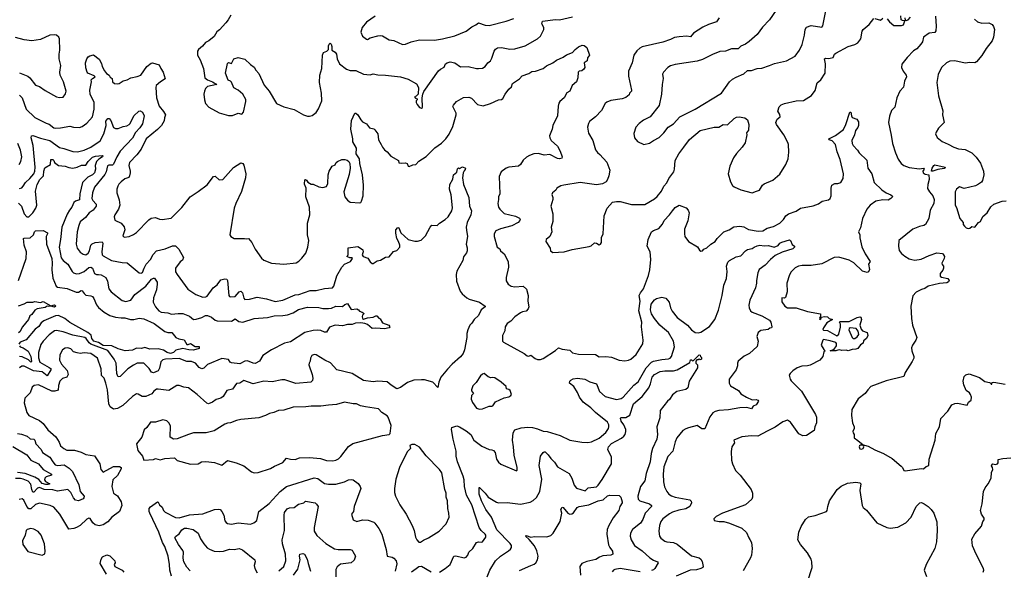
# Model space of a CAD drawing. Extents: x 1933546 to 2138868, y 524910 to 667279.
# Tile 323 of 466: x 2029067 to 2039426, y 651805 to 657597. Entities that reach past the tile are written whole.
import ezdxf

# ---------------------------------------------------------------- set-up
doc = ezdxf.new("R2010")
doc.units = 0

msp = doc.modelspace()

# ---------------------------------------------------------------- linework, layer by layer
at = {"layer": '0CON10XD'}
for points in [[(2037025, 657698), (2036956, 657594), (2036883, 657517), (2036825, 657440), (2036742, 657368), (2036702, 657338), (2036655, 657318), (2036625, 657289), (2036555, 657289), (2036493, 657267), (2036435, 657263), (2036355, 657232), (2036250, 657180), (2036195, 657162), (2035964, 657126), (2035915, 657111), (2035886, 657094), (2035842, 657045), (2035832, 657025), (2035838, 656978), (2035826, 656915), (2035819, 656815), (2035796, 656695), (2035700, 656575), (2035629, 656541), (2035584, 656506), (2035551, 656465), (2035530, 656400), (2035536, 656356), (2035566, 656316), (2035634, 656284), (2035695, 656299), (2035735, 656327), (2035795, 656357), (2035845, 656407), (2035890, 656465), (2035945, 656503), (2036013, 656575), (2036175, 656656), (2036450, 656825), (2036536, 656945), (2036565, 656970), (2036606, 656994), (2036685, 657026), (2036725, 657062), (2036768, 657062), (2036825, 657084), (2036875, 657086), (2036955, 657114), (2037008, 657135), (2037135, 657164), (2037225, 657215), (2037272, 657275), (2037301, 657335), (2037326, 657434), (2037330, 657495), (2037345, 657518), (2037395, 657537), (2037505, 657520), (2037518, 657532), (2037554, 657726)], [(2031288, 657645), (2031262, 657595), (2031236, 657564), (2031169, 657491), (2031141, 657469), (2031115, 657420), (2031056, 657374), (2031021, 657359), (2030991, 657319), (2030947, 657285), (2030938, 657265), (2030939, 657225), (2030966, 657175), (2031001, 657085), (2031016, 656985), (2031042, 656965), (2031097, 656945), (2031140, 656915), (2031045, 656893), (2031024, 656875), (2031012, 656845), (2031004, 656814), (2031010, 656755), (2031024, 656714), (2031056, 656676), (2031165, 656619), (2031265, 656588), (2031305, 656590), (2031365, 656613), (2031405, 656602), (2031423, 656625), (2031446, 656735), (2031445, 656758), (2031415, 656813), (2031366, 656856), (2031321, 656881), (2031295, 656940), (2031285, 656952), (2031260, 656960), (2031234, 657035), (2031253, 657137), (2031265, 657146), (2031295, 657138), (2031320, 657185), (2031365, 657200), (2031435, 657183), (2031496, 657126), (2031535, 657099), (2031551, 657065), (2031585, 657030), (2031638, 656908), (2031692, 656845), (2031768, 656715), (2031845, 656680), (2031955, 656654), (2032055, 656597), (2032094, 656584), (2032115, 656581), (2032145, 656590), (2032185, 656620), (2032211, 656659), (2032246, 656745), (2032244, 656825), (2032220, 656935), (2032225, 657015), (2032247, 657085), (2032254, 657225), (2032265, 657251), (2032298, 657265), (2032318, 657282), (2032317, 657323), (2032322, 657338), (2032335, 657350), (2032345, 657340), (2032352, 657315), (2032350, 657275), (2032385, 657257), (2032400, 657235), (2032407, 657185), (2032432, 657132), (2032505, 657076), (2032545, 657064), (2032605, 657063), (2032685, 657024), (2032754, 657016), (2032785, 657027), (2032835, 657018), (2032915, 657015), (2033075, 656996), (2033155, 656970), (2033243, 656923), (2033262, 656885), (2033260, 656815), (2033238, 656792), (2033220, 656785), (2033232, 656772), (2033250, 656765), (2033250, 656755), (2033240, 656745), (2033240, 656725), (2033250, 656705), (2033272, 656675), (2033295, 656668), (2033306, 656675), (2033301, 656775), (2033308, 656815), (2033319, 656841), (2033475, 657060), (2033493, 657077), (2033532, 657098), (2033548, 657132), (2033564, 657145), (2033595, 657153), (2033645, 657144), (2033705, 657100), (2033784, 657104), (2033872, 657082), (2033895, 657082), (2033935, 657089), (2033965, 657106), (2033992, 657145), (2034021, 657165), (2034035, 657193), (2034060, 657265), (2034075, 657286), (2034095, 657300), (2034135, 657306), (2034225, 657288), (2034275, 657289), (2034385, 657321), (2034514, 657395), (2034547, 657425), (2034581, 657495), (2034581, 657515), (2034561, 657555), (2034569, 657581), (2034705, 657598), (2034745, 657597), (2034885, 657627)], [(2032806, 657634), (2032715, 657570), (2032669, 657515), (2032657, 657465), (2032674, 657425), (2032715, 657391), (2032725, 657389), (2032755, 657406), (2032835, 657429), (2032865, 657431), (2032885, 657426), (2032955, 657385), (2033005, 657378), (2033095, 657337), (2033125, 657341), (2033185, 657364), (2033275, 657386), (2033433, 657383), (2033515, 657396), (2033645, 657426), (2033765, 657476), (2033825, 657522), (2033867, 657543), (2033895, 657564), (2033965, 657539), (2034006, 657536), (2034185, 657581), (2034265, 657608)], [(2036428, 657615), (2036398, 657575), (2036315, 657546), (2036255, 657517), (2036156, 657454), (2036125, 657417), (2036085, 657424), (2036005, 657417), (2035955, 657409), (2035915, 657389), (2035835, 657362), (2035617, 657313), (2035591, 657299), (2035559, 657271), (2035530, 657225), (2035512, 657145), (2035471, 657055), (2035472, 657002), (2035504, 656855), (2035504, 656845), (2035484, 656826), (2035479, 656805), (2035445, 656780), (2035405, 656763), (2035285, 656748), (2035245, 656731), (2035228, 656715), (2035187, 656643), (2035124, 656575), (2035062, 656525), (2035050, 656505), (2035042, 656465), (2035052, 656405), (2035097, 656325), (2035125, 656227), (2035145, 656199), (2035170, 656180), (2035245, 656099), (2035276, 656015), (2035267, 655955), (2035253, 655915), (2035237, 655893), (2035198, 655872), (2035135, 655859), (2034965, 655886), (2034792, 655858), (2034761, 655849), (2034718, 655825), (2034707, 655805), (2034673, 655775), (2034665, 655760), (2034677, 655725), (2034676, 655706), (2034656, 655635), (2034676, 655555), (2034678, 655515), (2034676, 655475), (2034659, 655415), (2034666, 655364), (2034645, 655318), (2034607, 655285), (2034603, 655265), (2034650, 655195), (2034652, 655165), (2034675, 655149), (2034796, 655154), (2034879, 655181), (2035060, 655210), (2035081, 655219), (2035115, 655250), (2035135, 655248), (2035165, 655230), (2035177, 655235), (2035188, 655255), (2035187, 655305), (2035207, 655345), (2035218, 655535), (2035248, 655615), (2035304, 655676), (2035345, 655684), (2035385, 655684), (2035505, 655654), (2035645, 655652), (2035747, 655713), (2035775, 655736), (2035821, 655795), (2035845, 655847), (2035875, 655880), (2035898, 655925), (2035949, 655995), (2035957, 656025), (2035964, 656115), (2036001, 656185), (2036055, 656256), (2036115, 656338), (2036225, 656431), (2036375, 656467), (2036423, 656467), (2036467, 656493), (2036515, 656490), (2036585, 656558), (2036608, 656572), (2036636, 656576), (2036698, 656565), (2036725, 656542), (2036738, 656495), (2036736, 656434), (2036714, 656406), (2036716, 656385), (2036699, 656301), (2036669, 656255), (2036610, 656190), (2036579, 656145), (2036538, 656055), (2036520, 655975), (2036545, 655890), (2036565, 655852), (2036585, 655838), (2036655, 655808), (2036773, 655777), (2036818, 655792), (2036850, 655805), (2036883, 655855), (2036901, 655869), (2036990, 655910), (2037065, 655973), (2037129, 656075), (2037153, 656135), (2037160, 656205), (2037157, 656283), (2037150, 656305), (2037106, 656385), (2037030, 656495), (2037023, 656515), (2037035, 656550), (2037068, 656575), (2037065, 656600), (2037043, 656635), (2037059, 656681), (2037079, 656701), (2037115, 656717), (2037235, 656743), (2037315, 656748), (2037399, 656801), (2037436, 656854), (2037458, 656932), (2037495, 656966), (2037540, 657035), (2037546, 657134), (2037536, 657184), (2037545, 657194), (2037575, 657189), (2037596, 657194)], [(2037596, 657194), (2037625, 657201), (2037640, 657235), (2037654, 657246), (2037785, 657314), (2037854, 657336), (2037885, 657355), (2037918, 657395), (2037932, 657475), (2037941, 657495), (2038005, 657546), (2038055, 657609)], [(2038701, 657635), (2038710, 657530), (2038705, 657480), (2038695, 657463), (2038635, 657455), (2038577, 657415), (2038564, 657365), (2038549, 657341), (2038505, 657290), (2038472, 657268), (2038405, 657199), (2038350, 657130), (2038346, 657095), (2038364, 657055), (2038393, 657013), (2038396, 656995), (2038378, 656952), (2038365, 656888), (2038326, 656844), (2038296, 656775), (2038274, 656676), (2038239, 656641), (2038219, 656581), (2038209, 656515), (2038237, 656383), (2038251, 656295), (2038280, 656195), (2038310, 656130), (2038343, 656085), (2038368, 656065), (2038425, 656044), (2038535, 656030), (2038575, 656034), (2038584, 656025), (2038570, 656005), (2038574, 655985), (2038595, 655971), (2038634, 655964), (2038637, 655915), (2038622, 655865), (2038620, 655820), (2038638, 655785), (2038675, 655744), (2038687, 655705), (2038684, 655665), (2038647, 655595), (2038632, 655505), (2038598, 655442), (2038580, 655431), (2038535, 655422), (2038464, 655395), (2038317, 655275), (2038313, 655215), (2038319, 655169), (2038346, 655136), (2038379, 655109), (2038425, 655080), (2038454, 655074), (2038485, 655067), (2038552, 655078), (2038635, 655118), (2038715, 655146), (2038776, 655136), (2038788, 655125), (2038796, 655105), (2038794, 655085), (2038768, 655035), (2038771, 655021), (2038786, 655005), (2038788, 654985), (2038778, 654962), (2038752, 654928), (2038750, 654900), (2038765, 654888), (2038833, 654873), (2038846, 654855), (2038840, 654840), (2038820, 654830), (2038745, 654822), (2038626, 654794), (2038590, 654770), (2038555, 654760), (2038498, 654732), (2038465, 654692), (2038442, 654585), (2038449, 654455), (2038460, 654385), (2038506, 654255), (2038496, 654225), (2038460, 654175), (2038450, 654145), (2038454, 654115), (2038476, 654054), (2038474, 654035), (2038458, 654002), (2038383, 653885), (2038370, 653845), (2038185, 653798), (2038023, 653737), (2037989, 653705), (2037963, 653665), (2037890, 653610), (2037822, 653495), (2037817, 653435), (2037828, 653355), (2037847, 653315), (2037847, 653295), (2037833, 653265), (2037835, 653250), (2037847, 653235), (2037847, 653197), (2037885, 653172), (2037940, 653125), (2037940, 653120), (2037915, 653122), (2037904, 653116), (2037899, 653105), (2037905, 653084), (2037925, 653078), (2037942, 653085), (2037948, 653105), (2037940, 653120), (2037955, 653122), (2037995, 653111), (2038065, 653072), (2038154, 653034), (2038245, 652981), (2038341, 652901), (2038357, 652885), (2038368, 652855), (2038385, 652850), (2038555, 652876), (2038575, 652873), (2038605, 652897), (2038633, 652907), (2038637, 652975), (2038698, 653175), (2038706, 653245), (2038744, 653315), (2038758, 653402), (2038832, 653478), (2038876, 653545), (2038905, 653559), (2038935, 653563), (2039035, 653543), (2039048, 653572), (2039078, 653595), (2039081, 653625), (2039072, 653655), (2039061, 653671), (2039025, 653696), (2039000, 653755), (2038993, 653795), (2039005, 653845), (2039020, 653860), (2039055, 653871), (2039105, 653855), (2039165, 653834), (2039222, 653792), (2039270, 653780), (2039283, 653773), (2039287, 653763), (2039295, 653762), (2039300, 653780), (2039315, 653784), (2039435, 653762)], [(2038065, 657611), (2038125, 657592), (2038147, 657613)], [(2038195, 657606), (2038218, 657575), (2038265, 657536), (2038345, 657536), (2038365, 657544), (2038380, 657585), (2038355, 657588), (2038342, 657595), (2038338, 657638)], [(2038381, 657615), (2038382, 657592), (2038395, 657587), (2038414, 657595), (2038440, 657625)], [(2039114, 657604), (2039144, 657574), (2039190, 657560), (2039265, 657564), (2039298, 657545), (2039314, 657524), (2039324, 657495), (2039314, 657415), (2039297, 657375), (2039235, 657295), (2039191, 657219), (2039135, 657153), (2039115, 657145), (2039064, 657146), (2039015, 657140), (2038905, 657163), (2038855, 657160), (2038817, 657145), (2038766, 657095), (2038731, 657019), (2038716, 656935), (2038733, 656795), (2038778, 656638), (2038777, 656595), (2038794, 656515), (2038735, 656457), (2038708, 656415), (2038703, 656395), (2038719, 656359), (2038772, 656315), (2038835, 656289), (2038895, 656255), (2038945, 656239), (2039015, 656231), (2039085, 656197), (2039130, 656150), (2039177, 656087), (2039209, 656005), (2039211, 655965), (2039196, 655905), (2039185, 655889), (2039155, 655866), (2039125, 655850), (2039005, 655822), (2038955, 655838), (2038924, 655815), (2038908, 655785), (2038908, 655645), (2038925, 655620), (2038959, 655505), (2038993, 655465), (2038994, 655444), (2039008, 655425)], [(2029485, 656777), (2029525, 656783), (2029551, 656819), (2029557, 656845), (2029528, 656945), (2029492, 657015), (2029490, 657045), (2029500, 657115), (2029484, 657185), (2029484, 657234), (2029491, 657275), (2029487, 657395), (2029478, 657415), (2029455, 657433), (2029435, 657439), (2029385, 657433), (2029285, 657389), (2029194, 657376), (2029115, 657386), (2029025, 657410)], [(2029065, 656803), (2029095, 656775), (2029134, 656655), (2029225, 656567), (2029345, 656507), (2029378, 656498), (2029425, 656459), (2029444, 656456), (2029495, 656459), (2029595, 656478), (2029633, 656467), (2029695, 656464), (2029723, 656475), (2029775, 656509), (2029835, 656576), (2029852, 656655), (2029852, 656725), (2029809, 656815), (2029804, 656855), (2029824, 656945), (2029821, 656965), (2029832, 656978), (2029860, 656995), (2029850, 657005), (2029785, 657034), (2029778, 657045), (2029765, 657090), (2029761, 657145), (2029774, 657185), (2029788, 657205), (2029805, 657217), (2029845, 657228), (2029905, 657183), (2029928, 657138), (2029935, 657105), (2029959, 657059), (2029982, 657032), (2030009, 657015), (2030021, 656991), (2030039, 656979), (2030044, 656945), (2030065, 656926), (2030095, 656922), (2030115, 656927), (2030156, 656954), (2030198, 656965), (2030238, 656985), (2030305, 656998), (2030341, 657015), (2030404, 657105), (2030449, 657141), (2030465, 657142), (2030535, 657124), (2030551, 657085), (2030578, 657045), (2030599, 656975), (2030548, 656942), (2030504, 656905), (2030500, 656885), (2030505, 656775), (2030535, 656686), (2030582, 656632), (2030602, 656595), (2030590, 656565), (2030586, 656534), (2030559, 656485), (2030519, 656441), (2030399, 656345), (2030346, 656235), (2030300, 656175), (2030224, 656095), (2030214, 656065), (2030231, 656005), (2030228, 655985), (2030224, 655955), (2030214, 655936), (2030175, 655922), (2030135, 655893), (2030112, 655868), (2030100, 655845), (2030091, 655815), (2030088, 655775), (2030115, 655702), (2030120, 655645), (2030108, 655605), (2030069, 655545), (2030063, 655525), (2030070, 655490), (2030135, 655456), (2030168, 655418), (2030172, 655385), (2030154, 655325), (2030165, 655308), (2030220, 655315), (2030265, 655336), (2030295, 655359), (2030425, 655491), (2030450, 655510), (2030495, 655517), (2030539, 655499), (2030565, 655494), (2030661, 655509), (2030775, 655622), (2030860, 655735), (2030945, 655790), (2031040, 655860), (2031105, 655948), (2031125, 655952), (2031165, 655913), (2031205, 655917), (2031318, 656042), (2031395, 656090), (2031415, 656086), (2031425, 656068), (2031445, 655975), (2031444, 655935), (2031401, 655789), (2031340, 655665), (2031323, 655615), (2031278, 655335), (2031290, 655315), (2031325, 655294), (2031434, 655296), (2031455, 655291), (2031476, 655296), (2031511, 655255), (2031545, 655182), (2031610, 655090), (2031635, 655066), (2031715, 655036), (2031845, 655026), (2031975, 655041), (2032004, 655056), (2032035, 655087), (2032078, 655142), (2032099, 655205), (2032109, 655275), (2032097, 655335), (2032094, 655455), (2032121, 655545), (2032118, 655625), (2032077, 655735), (2032080, 655825), (2032064, 655866), (2032069, 655911), (2032075, 655917), (2032085, 655910), (2032098, 655888), (2032115, 655877), (2032135, 655868), (2032155, 655868), (2032215, 655840), (2032255, 655833), (2032295, 655842), (2032310, 655875), (2032314, 655965), (2032324, 656004), (2032354, 656056), (2032385, 656072), (2032397, 656095), (2032410, 656105), (2032455, 656126), (2032488, 656128), (2032511, 656121), (2032530, 656105), (2032540, 656085), (2032544, 656035), (2032535, 655970), (2032479, 655785), (2032488, 655735), (2032515, 655700), (2032545, 655676), (2032645, 655671), (2032655, 655673), (2032665, 655688), (2032681, 655745), (2032686, 655856), (2032674, 655966), (2032646, 656085), (2032642, 656135), (2032608, 656185), (2032612, 656245), (2032574, 656314), (2032574, 656345), (2032551, 656445), (2032558, 656535), (2032595, 656613), (2032605, 656613), (2032625, 656596), (2032655, 656543), (2032675, 656523), (2032715, 656501), (2032749, 656459), (2032795, 656448), (2032805, 656440), (2032834, 656395), (2032843, 656333), (2032872, 656285), (2032884, 656255), (2032905, 656228), (2032935, 656208), (2032973, 656163), (2033052, 656115), (2033055, 656092), (2033085, 656087), (2033125, 656093), (2033143, 656083), (2033155, 656058), (2033165, 656052), (2033205, 656070), (2033235, 656073), (2033265, 656108), (2033345, 656157), (2033435, 656249), (2033505, 656298), (2033552, 656345), (2033585, 656394), (2033624, 656475), (2033660, 656595), (2033660, 656615), (2033626, 656685), (2033631, 656699), (2033662, 656738), (2033735, 656780), (2033793, 656783), (2033820, 656770), (2033885, 656704), (2033945, 656691), (2034022, 656715), (2034104, 656754), (2034135, 656758), (2034152, 656768), (2034176, 656815), (2034215, 656867), (2034240, 656890), (2034251, 656925), (2034326, 656975), (2034355, 657006), (2034425, 657030), (2034457, 657053), (2034495, 657056), (2034575, 657085), (2034609, 657111), (2034678, 657142), (2034715, 657173), (2034785, 657202), (2034822, 657228), (2034885, 657252), (2034912, 657285), (2034945, 657311), (2034985, 657329), (2035005, 657326), (2035034, 657305), (2035061, 657225), (2035041, 657195), (2035037, 657165), (2035006, 657145), (2035012, 657095), (2035003, 657077), (2034981, 657059), (2034955, 657054), (2034944, 657045), (2034940, 656985), (2034926, 656945), (2034880, 656905), (2034856, 656845), (2034825, 656827), (2034797, 656775), (2034750, 656735), (2034741, 656719), (2034733, 656687), (2034724, 656585), (2034676, 656485), (2034668, 656445), (2034643, 656375), (2034644, 656355), (2034659, 656325), (2034724, 656265), (2034754, 656215), (2034774, 656155), (2034771, 656139), (2034747, 656133), (2034725, 656137), (2034645, 656179), (2034585, 656173), (2034525, 656188), (2034475, 656186), (2034430, 656170), (2034400, 656150), (2034365, 656118), (2034336, 656074), (2034315, 656058), (2034215, 656046), (2034185, 656036), (2034134, 655995), (2034113, 655947), (2034118, 655765), (2034104, 655735), (2034106, 655706), (2034098, 655665), (2034106, 655625), (2034119, 655605), (2034165, 655560), (2034285, 655531), (2034325, 655509), (2034332, 655495), (2034330, 655485), (2034311, 655465), (2034245, 655427), (2034125, 655398), (2034077, 655375), (2034060, 655345), (2034059, 655315), (2034091, 655205), (2034118, 655185), (2034126, 655165), (2034163, 655133), (2034208, 655055), (2034211, 654995), (2034184, 654886), (2034185, 654850), (2034206, 654816), (2034238, 654795), (2034276, 654786), (2034363, 654793), (2034401, 654761), (2034417, 654697), (2034412, 654635), (2034423, 654577), (2034418, 654555), (2034395, 654532), (2034357, 654525), (2034335, 654514), (2034275, 654471), (2034233, 654425), (2034195, 654402), (2034174, 654365), (2034170, 654325), (2034147, 654275), (2034147, 654217), (2034158, 654205), (2034376, 654086), (2034405, 654060), (2034423, 654057), (2034445, 654069), (2034492, 654032), (2034515, 654023), (2034546, 654024), (2034576, 654034), (2034705, 654118), (2034735, 654144), (2034775, 654132), (2034855, 654120), (2034885, 654094), (2034945, 654078), (2035124, 654074), (2035165, 654050), (2035234, 654054), (2035295, 654047), (2035375, 654016), (2035435, 654007), (2035474, 654014), (2035497, 654025), (2035553, 654075), (2035624, 654186), (2035627, 654225), (2035610, 654365), (2035614, 654415), (2035580, 654535), (2035596, 654635), (2035585, 654695), (2035598, 654725), (2035631, 654765), (2035683, 654907), (2035696, 654965), (2035708, 655075), (2035700, 655155), (2035670, 655215), (2035681, 655285), (2035715, 655364), (2035735, 655380), (2035790, 655400), (2035829, 655445), (2035848, 655485), (2035905, 655545), (2035935, 655586), (2035965, 655621), (2036005, 655645), (2036078, 655618), (2036102, 655595), (2036110, 655565), (2036098, 655482), (2036062, 655395), (2036060, 655345), (2036066, 655316), (2036104, 655264), (2036198, 655208), (2036221, 655171), (2036235, 655162), (2036250, 655165), (2036265, 655182), (2036295, 655198), (2036338, 655235), (2036385, 655263), (2036407, 655295), (2036476, 655365), (2036532, 655385), (2036582, 655418), (2036645, 655426), (2036685, 655418), (2036735, 655390), (2036837, 655373), (2036885, 655376), (2036931, 655405), (2036998, 655422), (2037064, 655456), (2037103, 655495), (2037127, 655533), (2037155, 655556), (2037235, 655584), (2037282, 655615), (2037415, 655638), (2037470, 655660), (2037511, 655689), (2037577, 655703), (2037596, 655715), (2037606, 655744), (2037604, 655825), (2037613, 655857), (2037645, 655873), (2037676, 655874), (2037707, 655885), (2037732, 655925), (2037736, 655974), (2037701, 656125), (2037668, 656208), (2037650, 656285), (2037615, 656322), (2037585, 656334), (2037580, 656345), (2037650, 656380), (2037735, 656442), (2037759, 656495), (2037800, 656625), (2037810, 656625), (2037817, 656585), (2037825, 656570), (2037875, 656549), (2037891, 656521), (2037893, 656485), (2037886, 656464), (2037860, 656430), (2037849, 656385), (2037821, 656325), (2037824, 656295), (2037835, 656274), (2037881, 656225), (2037901, 656195), (2037980, 656120), (2037992, 656035), (2038032, 655975), (2038056, 655885), (2038139, 655809), (2038185, 655777), (2038233, 655755), (2038247, 655745), (2038249, 655735), (2038231, 655715), (2038205, 655699), (2038149, 655701), (2038075, 655689), (2038014, 655645), (2037981, 655605), (2037935, 655505), (2037913, 655407), (2037894, 655365), (2037906, 655335), (2037906, 655304), (2037927, 655207)], [(2029067, 657037), (2029152, 657002), (2029174, 656984), (2029235, 656910), (2029275, 656894), (2029334, 656854), (2029456, 656786), (2029485, 656777)], [(2029065, 655821), (2029090, 655830), (2029105, 655845), (2029127, 655885), (2029175, 655926), (2029217, 655975), (2029228, 656005), (2029231, 656045), (2029209, 656275), (2029188, 656355), (2029192, 656375), (2029205, 656380), (2029285, 656350), (2029385, 656325), (2029485, 656253), (2029533, 656243), (2029625, 656209), (2029675, 656207), (2029745, 656225), (2029815, 656256), (2029915, 656323), (2029953, 656395), (2029978, 656485), (2029975, 656528), (2029995, 656558), (2030007, 656557), (2030025, 656536), (2030055, 656464), (2030075, 656451), (2030105, 656451), (2030157, 656473), (2030195, 656480), (2030219, 656495), (2030229, 656505), (2030268, 656585), (2030322, 656635), (2030335, 656639), (2030360, 656625), (2030378, 656585), (2030359, 656501), (2030330, 656460), (2030285, 656411), (2030255, 656350), (2030125, 656213), (2030088, 656155), (2030055, 656077), (2030045, 656066), (2030005, 656068), (2029991, 656059), (2029976, 655995), (2029962, 655968), (2029853, 655835), (2029834, 655776), (2029828, 655715), (2029837, 655695), (2029873, 655655), (2029871, 655635), (2029840, 655595), (2029799, 655565), (2029761, 655515), (2029705, 655469), (2029688, 655432), (2029672, 655365), (2029662, 655235), (2029672, 655192), (2029703, 655153), (2029735, 655132), (2029765, 655124), (2029789, 655141), (2029801, 655165), (2029816, 655224), (2029829, 655241), (2029861, 655255), (2029935, 655262), (2029942, 655245), (2029930, 655155), (2029935, 655125), (2029945, 655114), (2030035, 655065), (2030145, 655043), (2030199, 655039), (2030325, 654936), (2030345, 654930), (2030361, 654939), (2030376, 654985), (2030398, 655025), (2030445, 655075), (2030472, 655128), (2030505, 655164), (2030597, 655185), (2030675, 655217), (2030705, 655218), (2030743, 655183), (2030790, 655095), (2030782, 655068), (2030755, 655050), (2030708, 654985), (2030706, 654945), (2030725, 654915), (2030835, 654761), (2030919, 654705), (2030995, 654680), (2031025, 654681), (2031040, 654690), (2031104, 654776), (2031145, 654809), (2031185, 654862), (2031225, 654872), (2031245, 654868), (2031255, 654852), (2031267, 654697), (2031275, 654685), (2031285, 654681), (2031335, 654685), (2031375, 654733), (2031395, 654741), (2031410, 654725), (2031425, 654668), (2031435, 654652), (2031485, 654656), (2031565, 654679), (2031665, 654661), (2031755, 654633), (2031835, 654646), (2031967, 654703), (2032005, 654708), (2032125, 654748), (2032185, 654748), (2032275, 654771), (2032360, 654775), (2032372, 654795), (2032405, 654902), (2032456, 654995), (2032486, 655024), (2032549, 655055), (2032570, 655085), (2032565, 655092), (2032542, 655092), (2032510, 655105), (2032520, 655115), (2032522, 655128), (2032522, 655198), (2032625, 655210), (2032665, 655188), (2032677, 655175), (2032682, 655155), (2032672, 655125), (2032680, 655105), (2032729, 655089), (2032755, 655049), (2032775, 655034), (2032785, 655033), (2032828, 655062), (2032865, 655068), (2032915, 655098), (2032955, 655102), (2033001, 655159), (2033035, 655170), (2033066, 655204), (2033066, 655225), (2033053, 655265), (2033034, 655295), (2033023, 655353), (2033024, 655385), (2033045, 655412), (2033055, 655408), (2033078, 655355), (2033154, 655284), (2033225, 655267), (2033253, 655267), (2033291, 655279), (2033336, 655324), (2033387, 655415), (2033404, 655436), (2033458, 655432), (2033483, 655457), (2033545, 655494), (2033577, 655523), (2033613, 655587), (2033622, 655618), (2033607, 655755), (2033588, 655815), (2033594, 655865), (2033625, 655918), (2033632, 655965), (2033667, 655993), (2033675, 656030), (2033685, 656038), (2033695, 656032), (2033725, 656048), (2033758, 656035), (2033755, 656020), (2033742, 656008), (2033733, 655987), (2033726, 655934), (2033738, 655865), (2033793, 655725), (2033801, 655635), (2033820, 655585), (2033814, 655546), (2033776, 655464), (2033766, 655415), (2033767, 655383)], [(2029063, 656075), (2029081, 656105), (2029089, 656155), (2029076, 656225), (2029048, 656295)], [(2029055, 655666), (2029085, 655635), (2029116, 655555), (2029143, 655523), (2029165, 655525), (2029206, 655565), (2029236, 655614), (2029247, 655645), (2029232, 655795), (2029252, 655865), (2029280, 655915), (2029319, 655955), (2029322, 656005), (2029332, 656038), (2029391, 656075), (2029395, 656126), (2029416, 656126), (2029427, 656115), (2029434, 656094), (2029475, 656065), (2029545, 656058), (2029585, 656042), (2029625, 656036), (2029673, 656047), (2029716, 656066), (2029762, 656068), (2029788, 656105), (2029835, 656150), (2029865, 656160), (2029935, 656170), (2029941, 656165), (2029938, 656155), (2029899, 656131), (2029874, 656106), (2029863, 656065), (2029866, 656024), (2029856, 655985), (2029834, 655966), (2029785, 655941), (2029727, 655885), (2029700, 655765), (2029695, 655701), (2029653, 655687), (2029637, 655675), (2029615, 655625), (2029590, 655595), (2029568, 655552), (2029510, 655415), (2029497, 655285), (2029482, 655205), (2029505, 655093), (2029525, 655064), (2029573, 655025), (2029618, 654948), (2029634, 654935), (2029665, 654924), (2029695, 654926), (2029745, 654950), (2029795, 654990), (2029815, 654994), (2029832, 654982), (2029855, 654928), (2029875, 654918), (2029895, 654917), (2029925, 654912), (2029972, 654885), (2029992, 654845), (2030006, 654766), (2030029, 654735), (2030145, 654642), (2030185, 654633), (2030235, 654646), (2030278, 654705), (2030395, 654795), (2030455, 654869), (2030475, 654879), (2030485, 654878), (2030512, 654835), (2030514, 654814), (2030505, 654755), (2030475, 654673), (2030472, 654625), (2030496, 654575), (2030530, 654535), (2030555, 654522), (2030625, 654512), (2030665, 654498), (2030735, 654507), (2030785, 654506), (2030855, 654477), (2030895, 654445), (2030925, 654446), (2030985, 654463), (2031024, 654484), (2031045, 654484), (2031085, 654468), (2031125, 654438), (2031145, 654430), (2031295, 654425), (2031335, 654451), (2031373, 654423), (2031415, 654417), (2031535, 654455), (2031675, 654465), (2031745, 654482), (2031835, 654485), (2031885, 654493), (2031945, 654515), (2032002, 654548), (2032095, 654574), (2032215, 654570), (2032255, 654559), (2032315, 654558), (2032347, 654563), (2032395, 654583), (2032465, 654580), (2032489, 654601), (2032515, 654610), (2032555, 654548), (2032615, 654554), (2032632, 654545), (2032642, 654532), (2032671, 654521), (2032690, 654505), (2032675, 654490), (2032670, 654475), (2032674, 654455), (2032685, 654448), (2032725, 654460), (2032785, 654468), (2032815, 654483), (2032825, 654482), (2032845, 654458), (2032859, 654449), (2032885, 654410), (2032952, 654382), (2032960, 654365), (2032954, 654356), (2032905, 654346), (2032815, 654352), (2032775, 654348), (2032725, 654389), (2032700, 654400), (2032657, 654407), (2032602, 654405), (2032565, 654390), (2032515, 654389), (2032465, 654375), (2032385, 654384), (2032326, 654364), (2032295, 654311), (2032275, 654311), (2032235, 654328), (2032205, 654332), (2032155, 654328), (2032068, 654305), (2031915, 654208), (2031855, 654196), (2031715, 654125), (2031625, 654064), (2031591, 654005), (2031545, 653982), (2031525, 653983), (2031463, 654007), (2031435, 654006), (2031385, 653978), (2031295, 653989), (2031283, 653993), (2031265, 654021), (2031195, 654032), (2031045, 653971), (2031005, 653932), (2030985, 653924), (2030955, 653939), (2030918, 653985), (2030875, 654003), (2030825, 654003), (2030745, 654033), (2030603, 654027), (2030575, 654018), (2030552, 653998), (2030540, 653930), (2030526, 653905), (2030474, 653884), (2030455, 653888), (2030428, 653928), (2030375, 653983), (2030305, 653983), (2030266, 653964), (2030205, 653924), (2030125, 653842), (2030105, 653841), (2030095, 653854), (2030090, 653875), (2030084, 653985), (2030062, 654025), (2029995, 654118), (2029815, 654185), (2029798, 654198), (2029767, 654245), (2029754, 654254), (2029625, 654278), (2029525, 654315), (2029455, 654329), (2029435, 654323), (2029377, 654283), (2029313, 654217), (2029289, 654181), (2029264, 654095), (2029265, 654039), (2029281, 653995), (2029378, 653938), (2029397, 653925), (2029395, 653915), (2029355, 653851), (2029305, 653892), (2029214, 653904), (2029115, 653953), (2029089, 653951), (2029065, 653936)], [(2038662, 656002), (2038667, 656035), (2038684, 656065), (2038695, 656071), (2038803, 656045), (2038802, 656035), (2038795, 656032), (2038727, 656023), (2038675, 656003), (2038662, 656002)], [(2039008, 655425), (2039025, 655408), (2039045, 655400), (2039065, 655403), (2039085, 655421), (2039116, 655414), (2039155, 655462), (2039176, 655474), (2039202, 655528), (2039245, 655564), (2039283, 655627), (2039315, 655656), (2039405, 655689), (2039445, 655693)], [(2029055, 654852), (2029137, 655085), (2029140, 655155), (2029116, 655225), (2029108, 655295), (2029115, 655300), (2029176, 655304), (2029212, 655335), (2029223, 655365), (2029234, 655376), (2029315, 655379), (2029360, 655355), (2029360, 655345), (2029347, 655315), (2029351, 655235), (2029405, 655085), (2029410, 655035), (2029405, 654965), (2029417, 654877), (2029452, 654795), (2029465, 654785), (2029568, 654768), (2029661, 654731), (2029685, 654732), (2029715, 654747), (2029725, 654744), (2029745, 654716), (2029765, 654701), (2029815, 654694), (2029835, 654684), (2029849, 654665), (2029876, 654596), (2029895, 654569), (2029955, 654519), (2030015, 654485), (2030075, 654469), (2030135, 654460), (2030175, 654461), (2030232, 654442), (2030267, 654443), (2030325, 654457), (2030375, 654451), (2030482, 654402), (2030595, 654318), (2030625, 654308), (2030668, 654305), (2030710, 654255), (2030741, 654241), (2030798, 654228), (2030825, 654182), (2030839, 654181), (2030865, 654192), (2030915, 654159), (2030955, 654160), (2030955, 654140), (2030895, 654121), (2030847, 654123), (2030785, 654139), (2030710, 654120), (2030684, 654095), (2030655, 654085), (2030619, 654095), (2030580, 654120), (2030526, 654136), (2030435, 654132), (2030385, 654149), (2030350, 654140), (2030295, 654142), (2030255, 654119), (2030176, 654114), (2030105, 654134), (2030037, 654167), (2029945, 654171), (2029895, 654200), (2029849, 654215), (2029828, 654245), (2029818, 654278), (2029786, 654306), (2029595, 654412), (2029544, 654455), (2029475, 654485), (2029445, 654482), (2029322, 654428), (2029295, 654407), (2029269, 654371), (2029230, 654340), (2029135, 654229), (2029074, 654205), (2029059, 654185)], [(2033767, 655383), (2033777, 655315), (2033764, 655235), (2033774, 655196), (2033774, 655165), (2033769, 655145), (2033736, 655104), (2033731, 655065), (2033668, 654952), (2033660, 654915), (2033663, 654845), (2033703, 654743), (2033724, 654715), (2033772, 654672), (2033798, 654658), (2033905, 654626), (2033966, 654585), (2033964, 654575), (2033924, 654546), (2033894, 654486), (2033848, 654442), (2033826, 654405), (2033805, 654384), (2033781, 654335), (2033770, 654295), (2033770, 654255), (2033748, 654125), (2033733, 654087), (2033705, 654049), (2033616, 653974), (2033568, 653922), (2033498, 653835), (2033476, 653785), (2033465, 653728), (2033413, 653783), (2033325, 653809), (2033295, 653810), (2033215, 653804), (2033148, 653782), (2033075, 653727), (2033035, 653713), (2032975, 653751), (2032935, 653788), (2032835, 653794), (2032787, 653787), (2032685, 653801), (2032564, 653874), (2032405, 653914), (2032336, 653986), (2032276, 654015), (2032185, 654072), (2032164, 654076), (2032141, 654065), (2032126, 654035), (2032124, 654005), (2032113, 653983), (2032109, 653965), (2032146, 653865), (2032153, 653827), (2032149, 653801), (2032132, 653785), (2031971, 653769), (2031857, 653807), (2031825, 653808), (2031725, 653789), (2031635, 653796), (2031525, 653768), (2031425, 653803), (2031385, 653773), (2031349, 653771), (2031305, 653711), (2031245, 653698), (2031207, 653635), (2031185, 653616), (2031135, 653602), (2031095, 653574), (2031055, 653556), (2031035, 653563), (2030936, 653655), (2030845, 653726), (2030795, 653731), (2030745, 653749), (2030722, 653748), (2030635, 653697), (2030525, 653712), (2030505, 653709), (2030480, 653690), (2030458, 653662), (2030395, 653634), (2030355, 653635), (2030315, 653659), (2030295, 653660), (2030255, 653635), (2030151, 653539), (2030095, 653506), (2030055, 653499), (2030018, 653525), (2030005, 653557), (2029991, 653705), (2029975, 653775), (2029956, 653826), (2029929, 653855), (2029923, 653925), (2029885, 654037), (2029815, 654086), (2029745, 654092), (2029705, 654087), (2029672, 654092), (2029635, 654104), (2029605, 654134), (2029575, 654145), (2029545, 654142), (2029517, 654123), (2029489, 654071), (2029486, 654016), (2029508, 653975), (2029566, 653906), (2029578, 653865), (2029565, 653838), (2029518, 653822), (2029489, 653795), (2029475, 653748), (2029471, 653699), (2029438, 653688), (2029405, 653690), (2029267, 653755), (2029221, 653749), (2029199, 653731), (2029179, 653671), (2029123, 653615), (2029114, 653566), (2029144, 653464), (2029155, 653445), (2029165, 653434), (2029275, 653382), (2029315, 653351), (2029364, 653284), (2029448, 653208), (2029484, 653154), (2029495, 653114), (2029533, 653087), (2029565, 653068), (2029645, 653068), (2029715, 653047), (2029764, 653024), (2029855, 653009), (2029909, 652925), (2029922, 652865), (2029945, 652837), (2030055, 652896), (2030118, 652898), (2030136, 652885), (2030135, 652872), (2030097, 652803), (2030046, 652755), (2030037, 652685), (2030056, 652616), (2030095, 652589), (2030136, 652525), (2030143, 652485), (2030119, 652425), (2030036, 652365), (2029994, 652316), (2029945, 652282), (2029905, 652273), (2029860, 652285), (2029836, 652305), (2029810, 652350), (2029795, 652352), (2029775, 652342), (2029702, 652278), (2029665, 652254), (2029636, 652244), (2029585, 652236), (2029488, 652395), (2029425, 652469), (2029387, 652487), (2029275, 652512), (2029235, 652498), (2029185, 652453), (2029165, 652452), (2029141, 652475), (2029112, 652542), (2029095, 652558), (2029061, 652549)], [(2033734, 652796), (2033672, 652945), (2033659, 653005), (2033658, 653058), (2033627, 653183), (2033610, 653285), (2033613, 653307), (2033665, 653324), (2033695, 653314), (2033765, 653272), (2033813, 653233), (2033846, 653175), (2033931, 653111), (2034005, 653077), (2034035, 653073), (2034054, 653064), (2034070, 653045), (2034084, 652975), (2034105, 652944), (2034131, 652921), (2034295, 652850), (2034302, 652858), (2034303, 652885), (2034268, 653015), (2034264, 653105), (2034251, 653175), (2034258, 653252), (2034275, 653281), (2034345, 653303), (2034415, 653311), (2034464, 653306), (2034515, 653294), (2034575, 653268), (2034618, 653265), (2034755, 653222), (2034855, 653174), (2034982, 653152), (2035045, 653151), (2035085, 653156), (2035165, 653194), (2035235, 653255), (2035262, 653295), (2035267, 653315), (2035267, 653335), (2035250, 653365), (2035124, 653464), (2035076, 653515), (2034994, 653575), (2034956, 653625), (2034935, 653675), (2034899, 653739), (2034852, 653775), (2034856, 653794), (2034866, 653804), (2034891, 653819), (2034935, 653826), (2035012, 653815), (2035066, 653786), (2035135, 653766), (2035166, 653685), (2035226, 653635), (2035345, 653602), (2035395, 653611), (2035415, 653625), (2035529, 653751), (2035573, 653787), (2035659, 653935), (2035715, 653995), (2035735, 654006), (2035824, 654024), (2035895, 654028), (2035910, 654035), (2035926, 654055), (2035957, 654155), (2035947, 654215), (2035895, 654305), (2035830, 654360), (2035801, 654385), (2035745, 654455), (2035715, 654504), (2035703, 654545), (2035712, 654605), (2035745, 654651), (2035767, 654663), (2035825, 654679), (2035867, 654667), (2035902, 654625), (2035916, 654565), (2035931, 654531), (2035984, 654465), (2036092, 654382), (2036136, 654335), (2036175, 654306), (2036205, 654302), (2036235, 654309), (2036325, 654371), (2036381, 654445), (2036419, 654541), (2036458, 654695), (2036477, 654805), (2036502, 654875), (2036510, 654950), (2036503, 655005), (2036518, 655045), (2036535, 655064), (2036605, 655101), (2036655, 655112), (2036705, 655166), (2036725, 655178), (2036775, 655190), (2036794, 655206), (2036825, 655220), (2036855, 655225), (2036901, 655219), (2036945, 655221), (2037005, 655206), (2037047, 655223), (2037065, 655246), (2037085, 655258), (2037165, 655280), (2037178, 655275), (2037194, 655234), (2037220, 655215), (2037220, 655205), (2037202, 655185), (2037088, 655152), (2037015, 655116), (2036965, 655076), (2036910, 655015), (2036849, 654971), (2036834, 654935), (2036819, 654855), (2036820, 654825), (2036807, 654775), (2036750, 654645), (2036740, 654595), (2036741, 654565), (2036756, 654535), (2036775, 654520), (2036875, 654481), (2036955, 654435), (2036969, 654415), (2036982, 654365), (2036976, 654354), (2036958, 654352), (2036942, 654338), (2036865, 654326), (2036837, 654305), (2036824, 654265), (2036837, 654215), (2036825, 654161), (2036746, 654085), (2036691, 654059), (2036628, 654005), (2036618, 653985), (2036618, 653955), (2036604, 653915), (2036533, 653815), (2036530, 653775), (2036545, 653747), (2036630, 653695), (2036655, 653661), (2036714, 653625), (2036775, 653599), (2036815, 653601), (2036832, 653595), (2036840, 653585), (2036814, 653546), (2036785, 653531), (2036766, 653504), (2036716, 653516), (2036645, 653513), (2036525, 653493), (2036423, 653487), (2036383, 653477), (2036360, 653460), (2036330, 653420), (2036276, 653294), (2036245, 653294), (2036195, 653329), (2036105, 653304), (2036075, 653294), (2036045, 653274), (2035982, 653198), (2035962, 653155), (2035940, 653060), (2035885, 653003), (2035843, 652895), (2035837, 652815), (2035840, 652735), (2035852, 652682), (2035875, 652635), (2035897, 652605), (2035925, 652587), (2035965, 652573), (2036119, 652545), (2036133, 652533), (2036136, 652515), (2036118, 652475), (2036075, 652450), (2036003, 652437), (2035936, 652415), (2035905, 652398), (2035835, 652345), (2035813, 652317), (2035799, 652275), (2035791, 652215), (2035798, 652165), (2035813, 652143), (2035855, 652111), (2035875, 652103), (2035945, 652097), (2035985, 652081), (2036135, 651957), (2036217, 651935), (2036232, 651922), (2036246, 651896), (2036258, 651845), (2036254, 651835), (2036235, 651824), (2036189, 651811), (2036123, 651807), (2035975, 651744)], [(2037927, 655207), (2037961, 655135), (2038016, 655055), (2037996, 655025), (2038009, 654971), (2037998, 654945), (2037985, 654938), (2037935, 654952), (2037845, 655038), (2037795, 655069), (2037685, 655099), (2037635, 655096), (2037505, 655030), (2037395, 655013), (2037298, 655012), (2037262, 655005), (2037225, 654986), (2037184, 654946), (2037166, 654914), (2037137, 654825), (2037143, 654735), (2037126, 654674), (2037115, 654668), (2037085, 654670), (2037085, 654630), (2037117, 654585), (2037145, 654566), (2037235, 654566), (2037355, 654526), (2037493, 654503), (2037493, 654477), (2037481, 654455), (2037485, 654443), (2037495, 654450), (2037502, 654468), (2037535, 654476), (2037565, 654470), (2037584, 654454), (2037620, 654445), (2037560, 654410), (2037523, 654355), (2037518, 654338), (2037525, 654332), (2037565, 654328), (2037665, 654272), (2037685, 654290), (2037703, 654363), (2037703, 654395), (2037694, 654416), (2037697, 654423), (2037795, 654422), (2037878, 654465), (2037905, 654473), (2037918, 654468), (2037924, 654445), (2037906, 654385), (2037920, 654340), (2037935, 654324), (2037985, 654308), (2037990, 654275), (2037978, 654242), (2037945, 654220), (2037940, 654195), (2037912, 654178), (2037885, 654140), (2037865, 654130), (2037824, 654126), (2037785, 654112), (2037762, 654122), (2037715, 654117), (2037695, 654123), (2037675, 654122), (2037655, 654112), (2037593, 654113), (2037635, 654130), (2037662, 654165), (2037662, 654192), (2037653, 654203), (2037595, 654218), (2037525, 654232), (2037518, 654225), (2037499, 654175), (2037527, 654127), (2037540, 654115), (2037528, 654102), (2037517, 654055), (2037485, 654017), (2037385, 653964), (2037355, 653956), (2037295, 653953), (2037246, 653934), (2037202, 653905), (2037172, 653875), (2037164, 653856), (2037173, 653815), (2037185, 653798), (2037291, 653691), (2037440, 653445), (2037450, 653415), (2037450, 653355), (2037434, 653315), (2037426, 653275), (2037345, 653222), (2037305, 653218), (2037265, 653242), (2037177, 653365), (2037145, 653386), (2037095, 653366), (2037015, 653310), (2036931, 653269), (2036835, 653217), (2036765, 653218), (2036665, 653210), (2036582, 653175), (2036588, 653145), (2036559, 653105), (2036551, 653055), (2036556, 652965), (2036566, 652926), (2036599, 652855), (2036648, 652805), (2036763, 652655), (2036776, 652615), (2036777, 652575), (2036770, 652555), (2036705, 652494), (2036460, 652405), (2036395, 652372), (2036372, 652345), (2036375, 652330), (2036425, 652320), (2036475, 652320), (2036535, 652302), (2036665, 652248), (2036715, 652202), (2036737, 652145), (2036750, 652130), (2036766, 652096), (2036774, 652035), (2036766, 651965), (2036756, 651935), (2036679, 651801)], [(2029055, 654587), (2029113, 654607), (2029145, 654626), (2029204, 654624), (2029226, 654634), (2029285, 654622), (2029315, 654631), (2029395, 654588), (2029435, 654597), (2029448, 654585), (2029433, 654573), (2029395, 654584), (2029375, 654579), (2029355, 654583), (2029335, 654571), (2029250, 654555), (2029225, 654542), (2029194, 654496), (2029175, 654482), (2029160, 654445), (2029096, 654365), (2029068, 654315), (2029055, 654303)], [(2037855, 654243), (2037879, 654261), (2037896, 654284), (2037890, 654320), (2037867, 654347), (2037803, 654357), (2037793, 654347), (2037792, 654335), (2037824, 654254), (2037835, 654243), (2037855, 654243)], [(2029064, 654165), (2029073, 654155), (2029105, 654144), (2029155, 654111), (2029186, 654055), (2029190, 654000), (2029185, 653996), (2029159, 654019), (2029095, 654052), (2029065, 654055)], [(2033985, 651735), (2034015, 651805), (2034074, 651906), (2034125, 651955), (2034210, 652010), (2034231, 652029), (2034240, 652045), (2034240, 652065), (2034227, 652087), (2034089, 652229), (2034031, 652365), (2033973, 652443), (2033926, 652535), (2033903, 652605), (2033900, 652675), (2033905, 652676), (2033966, 652615), (2033995, 652575), (2034085, 652521), (2034105, 652516), (2034195, 652520), (2034335, 652500), (2034438, 652522), (2034471, 652539), (2034505, 652571), (2034540, 652635), (2034562, 652765), (2034531, 652909), (2034548, 653005), (2034574, 653045), (2034585, 653051), (2034595, 653050), (2034629, 653019), (2034655, 652981), (2034695, 652942), (2034725, 652893), (2034850, 652825), (2034875, 652775), (2034901, 652701), (2034925, 652668), (2035015, 652641), (2035048, 652672), (2035135, 652683), (2035155, 652699), (2035195, 652759), (2035293, 652925), (2035295, 652995), (2035255, 653075), (2035263, 653105), (2035292, 653138), (2035398, 653195), (2035424, 653215), (2035439, 653235), (2035446, 653265), (2035444, 653285), (2035422, 653335), (2035395, 653374), (2035390, 653405), (2035397, 653413), (2035445, 653414), (2035485, 653437), (2035524, 653556), (2035615, 653635), (2035685, 653725), (2035705, 653765), (2035723, 653837), (2035745, 653865), (2035805, 653897), (2035855, 653904), (2035946, 653904), (2035985, 653915), (2036119, 653991), (2036125, 654020), (2036135, 654020), (2036145, 654010), (2036158, 654012), (2036215, 654070), (2036228, 654068), (2036230, 654055), (2036240, 654045), (2036240, 654025), (2036225, 654020), (2036215, 654030), (2036205, 654020), (2036192, 654018), (2036180, 654005), (2036180, 653985), (2036200, 653965), (2036197, 653935), (2036112, 653795), (2036096, 653724), (2036075, 653706), (2035980, 653685), (2035935, 653651), (2035905, 653601), (2035884, 653585), (2035806, 653485), (2035801, 653409), (2035770, 653315), (2035777, 653235), (2035772, 653185), (2035725, 653085), (2035712, 653035), (2035700, 652945), (2035658, 652825), (2035643, 652745), (2035598, 652685), (2035572, 652585), (2035576, 652555), (2035592, 652535), (2035695, 652505), (2035716, 652486), (2035716, 652475), (2035648, 652405), (2035625, 652341), (2035600, 652300), (2035515, 652234), (2035493, 652195), (2035491, 652165), (2035499, 652125), (2035535, 652065), (2035615, 652009), (2035696, 651936), (2035735, 651911), (2035777, 651895), (2035784, 651885), (2035749, 651825), (2035735, 651811), (2035715, 651803)], [(2033905, 653499), (2033935, 653504), (2034005, 653533), (2034035, 653531), (2034045, 653536), (2034075, 653576), (2034165, 653618), (2034215, 653629), (2034235, 653643), (2034240, 653655), (2034228, 653695), (2034215, 653707), (2034190, 653715), (2034185, 653738), (2034134, 653785), (2034065, 653829), (2034045, 653834), (2034025, 653830), (2033995, 653840), (2033955, 653874), (2033935, 653870), (2033915, 653852), (2033870, 653780), (2033834, 653745), (2033821, 653705), (2033822, 653692), (2033842, 653665), (2033820, 653645), (2033817, 653605), (2033830, 653570), (2033875, 653509), (2033905, 653499)], [(2031535, 652830), (2031575, 652833), (2031705, 652876), (2031748, 652902), (2031799, 652921), (2031835, 652939), (2031875, 652983), (2031915, 652973), (2031965, 652971), (2032012, 652988), (2032115, 652992), (2032232, 652982), (2032295, 652959), (2032362, 652958), (2032392, 652965), (2032421, 652979), (2032447, 653003), (2032525, 653109), (2032572, 653138), (2032885, 653222), (2032956, 653234), (2032966, 653245), (2032975, 653330), (2032945, 653416), (2032935, 653429), (2032877, 653465), (2032842, 653502), (2032705, 653523), (2032654, 653534), (2032610, 653555), (2032575, 653556), (2032485, 653574), (2032402, 653548), (2032317, 653543), (2032235, 653530), (2032135, 653532), (2032077, 653523), (2031945, 653522), (2031845, 653489), (2031790, 653485), (2031740, 653465), (2031695, 653456), (2031655, 653432), (2031585, 653408), (2031395, 653390), (2031350, 653380), (2031285, 653357), (2031255, 653353), (2031225, 653343), (2031115, 653273), (2031028, 653252), (2030895, 653251), (2030842, 653235), (2030725, 653187), (2030685, 653183), (2030650, 653205), (2030654, 653324), (2030635, 653358), (2030616, 653376), (2030575, 653387), (2030495, 653362), (2030445, 653363), (2030405, 653308), (2030378, 653282), (2030352, 653205), (2030295, 653135), (2030310, 653065), (2030360, 653005), (2030375, 652964), (2030475, 652970), (2030495, 652980), (2030545, 652968), (2030595, 652980), (2030695, 652987), (2030725, 652960), (2030865, 652920), (2030946, 652924), (2030980, 652945), (2031025, 652950), (2031118, 652938), (2031195, 652911), (2031255, 652960), (2031344, 652936), (2031425, 652904), (2031505, 652840), (2031535, 652830)], [(2029045, 653245), (2029085, 653238), (2029145, 653216), (2029178, 653188), (2029215, 653185), (2029225, 653175), (2029237, 653137), (2029295, 653075), (2029309, 653045), (2029386, 652996), (2029415, 652945), (2029442, 652915), (2029465, 652907), (2029535, 652915), (2029589, 652879), (2029624, 652845), (2029689, 652705), (2029704, 652634), (2029744, 652585), (2029743, 652567), (2029735, 652557), (2029685, 652536), (2029655, 652542), (2029635, 652568), (2029607, 652625), (2029575, 652654), (2029465, 652637), (2029415, 652651), (2029325, 652656), (2029275, 652675), (2029255, 652668), (2029215, 652628), (2029205, 652628), (2029194, 652654), (2029185, 652711), (2029155, 652742), (2029105, 652764), (2029075, 652769), (2029025, 652772)], [(2028995, 653109), (2029141, 653021), (2029183, 652965), (2029265, 652925), (2029316, 652865), (2029401, 652815), (2029402, 652805), (2029345, 652788), (2029331, 652775), (2029330, 652755), (2029339, 652739), (2029386, 652715), (2029365, 652706), (2029342, 652708), (2029305, 652719), (2029269, 652759), (2029226, 652786), (2029125, 652822), (2029045, 652835)], [(2033265, 652100), (2033285, 652101), (2033317, 652123), (2033370, 652145), (2033482, 652215), (2033556, 652295), (2033586, 652365), (2033584, 652406), (2033571, 652455), (2033567, 652535), (2033554, 652575), (2033555, 652615), (2033542, 652655), (2033509, 652829), (2033485, 652866), (2033345, 653008), (2033275, 653100), (2033225, 653128), (2033193, 653127), (2033173, 653117), (2033180, 653085), (2033145, 653050), (2033062, 652885), (2033026, 652765), (2033015, 652690), (2033009, 652665), (2033010, 652625), (2033020, 652585), (2033066, 652495), (2033134, 652395), (2033198, 652278), (2033218, 652225), (2033232, 652152), (2033244, 652125), (2033265, 652100)], [(2039204, 651786), (2039210, 651805), (2039207, 651825), (2039129, 651975), (2039091, 652061), (2039086, 652134), (2039115, 652190), (2039185, 652270), (2039202, 652318), (2039216, 652335), (2039216, 652355), (2039185, 652394), (2039176, 652435), (2039193, 652505), (2039207, 652635), (2039225, 652672), (2039258, 652715), (2039288, 652775), (2039291, 652835), (2039304, 652865), (2039303, 652885), (2039291, 652905), (2039298, 652922), (2039305, 652926), (2039335, 652919), (2039354, 652925), (2039362, 652935), (2039361, 652969), (2039410, 652980), (2039495, 652988)], [(2030664, 651745), (2030646, 651805), (2030644, 651865), (2030630, 651955), (2030595, 652055), (2030569, 652099), (2030533, 652205), (2030435, 652405), (2030429, 652425), (2030431, 652455), (2030445, 652474), (2030516, 652526), (2030525, 652523), (2030538, 652495), (2030565, 652468), (2030580, 652435), (2030597, 652417), (2030705, 652362), (2030745, 652358), (2030855, 652390), (2030995, 652399), (2031116, 652446), (2031155, 652449), (2031175, 652444), (2031195, 652423), (2031214, 652386), (2031226, 652325), (2031238, 652308), (2031255, 652298), (2031295, 652292), (2031365, 652304), (2031495, 652292), (2031532, 652305), (2031561, 652329), (2031583, 652425), (2031692, 652508), (2031807, 652635), (2031874, 652685), (2032165, 652779), (2032205, 652771), (2032275, 652718), (2032315, 652712), (2032395, 652711), (2032485, 652734), (2032525, 652757), (2032555, 652760), (2032575, 652755), (2032627, 652717), (2032651, 652685), (2032657, 652665), (2032586, 652475), (2032578, 652425), (2032559, 652395), (2032576, 652336), (2032615, 652318), (2032675, 652337), (2032735, 652332), (2032792, 652312), (2032805, 652301), (2032845, 652246), (2032876, 652186), (2032922, 652025), (2032934, 651954), (2032985, 651944), (2033005, 651934), (2033029, 651905), (2033034, 651874), (2033016, 651796)], [(2033483, 651787), (2033545, 651824), (2033596, 651865), (2033635, 651953), (2033655, 651956), (2033745, 651936), (2033765, 651944), (2033781, 651965), (2033793, 651997), (2033834, 652036), (2033875, 652097), (2033894, 652106), (2033925, 652101), (2033935, 652106), (2033970, 652155), (2033972, 652175), (2033966, 652185), (2033923, 652223), (2033900, 652255), (2033825, 652495), (2033767, 652597), (2033747, 652687), (2033745, 652755), (2033734, 652796)], [(2037357, 651685), (2037404, 651836), (2037401, 651895), (2037393, 651923), (2037355, 651988), (2037281, 652075), (2037254, 652125), (2037263, 652205), (2037288, 652265), (2037335, 652341), (2037365, 652368), (2037437, 652383), (2037557, 652425), (2037564, 652435), (2037569, 652475), (2037588, 652535), (2037669, 652655), (2037709, 652691), (2037775, 652721), (2037865, 652733), (2037905, 652726), (2037916, 652715), (2037906, 652645), (2037931, 652485), (2037940, 652465), (2037978, 652438), (2038084, 652304), (2038190, 652255), (2038225, 652250), (2038305, 652260), (2038390, 652305), (2038445, 652363), (2038499, 652475), (2038536, 652514), (2038555, 652517), (2038585, 652504), (2038625, 652476), (2038656, 652445), (2038686, 652406), (2038716, 652315), (2038721, 652225), (2038714, 652106), (2038696, 652035), (2038604, 651866), (2038583, 651805), (2038609, 651739)], [(2031795, 651798), (2031845, 651844), (2031868, 651905), (2031864, 651975), (2031834, 652084), (2031830, 652125), (2031853, 652225), (2031849, 652385), (2031855, 652413), (2031880, 652451), (2031907, 652463), (2031955, 652464), (2032000, 652500), (2032056, 652515), (2032076, 652534), (2032175, 652514), (2032191, 652501), (2032206, 652476), (2032164, 652255), (2032167, 652215), (2032192, 652172), (2032288, 652088), (2032381, 652031), (2032417, 652023), (2032545, 652024), (2032565, 652017), (2032573, 652003), (2032600, 651955), (2032588, 651912), (2032555, 651883), (2032442, 651868), (2032407, 651843), (2032392, 651815), (2032392, 651738)], [(2034325, 651802), (2034444, 651856), (2034480, 651870), (2034497, 651885), (2034516, 651915), (2034522, 651955), (2034509, 652009), (2034484, 652064), (2034429, 652129), (2034388, 652165), (2034395, 652171), (2034444, 652154), (2034485, 652160), (2034615, 652156), (2034655, 652170), (2034680, 652195), (2034752, 652318), (2034771, 652405), (2034761, 652445), (2034775, 652470), (2034785, 652466), (2034835, 652406), (2034855, 652397), (2034875, 652399), (2034895, 652411), (2034934, 652465), (2034953, 652477), (2035055, 652493), (2035155, 652537), (2035205, 652546), (2035252, 652588), (2035275, 652597), (2035375, 652591), (2035391, 652575), (2035406, 652526)], [(2035406, 652526), (2035406, 652515), (2035383, 652477), (2035370, 652435), (2035312, 652358), (2035264, 652275), (2035248, 652235), (2035243, 652185), (2035263, 652073), (2035275, 652045), (2035304, 652005), (2035309, 651975), (2035287, 651963), (2035202, 651958), (2035166, 651944), (2035130, 651920), (2035035, 651897), (2034983, 651877), (2034962, 651845), (2034966, 651755)], [(2029305, 651964), (2029333, 651977), (2029337, 652005), (2029328, 652085), (2029292, 652175), (2029263, 652213), (2029215, 652239), (2029185, 652244), (2029146, 652234), (2029136, 652224), (2029126, 652174), (2029097, 652115), (2029102, 652075), (2029152, 652002), (2029305, 651964)], [(2030861, 651801), (2030827, 651837), (2030796, 651895), (2030787, 651933), (2030790, 651995), (2030785, 652015), (2030738, 652078), (2030701, 652145), (2030705, 652159), (2030745, 652188), (2030775, 652232), (2030802, 652248), (2030825, 652250), (2030894, 652234), (2030945, 652194), (2030969, 652135), (2031004, 652084), (2031041, 652041), (2031065, 652027), (2031115, 652008), (2031165, 652004), (2031212, 652008), (2031275, 652028), (2031325, 652024), (2031375, 652033), (2031412, 652022), (2031542, 651915), (2031546, 651895), (2031536, 651855), (2031540, 651825), (2031565, 651780)], [(2029981, 651765), (2029914, 651875), (2029925, 651923), (2029938, 651945), (2029985, 651968), (2030015, 651957), (2030069, 651905), (2030072, 651885), (2030063, 651865), (2030070, 651845), (2030145, 651807), (2030163, 651785)], [(2031947, 651755), (2031992, 651818), (2032018, 651915), (2032010, 651955), (2032014, 651975), (2032045, 651982), (2032065, 651976), (2032093, 651923), (2032101, 651875), (2032127, 651797)], [(2033190, 651790), (2033237, 651823), (2033265, 651844), (2033295, 651850), (2033395, 651790)], [(2035595, 651788), (2035385, 651825), (2035330, 651815), (2035314, 651806), (2035300, 651789)]]:
    msp.add_lwpolyline(points, dxfattribs=at)

doc.saveas('drawing.dxf')
